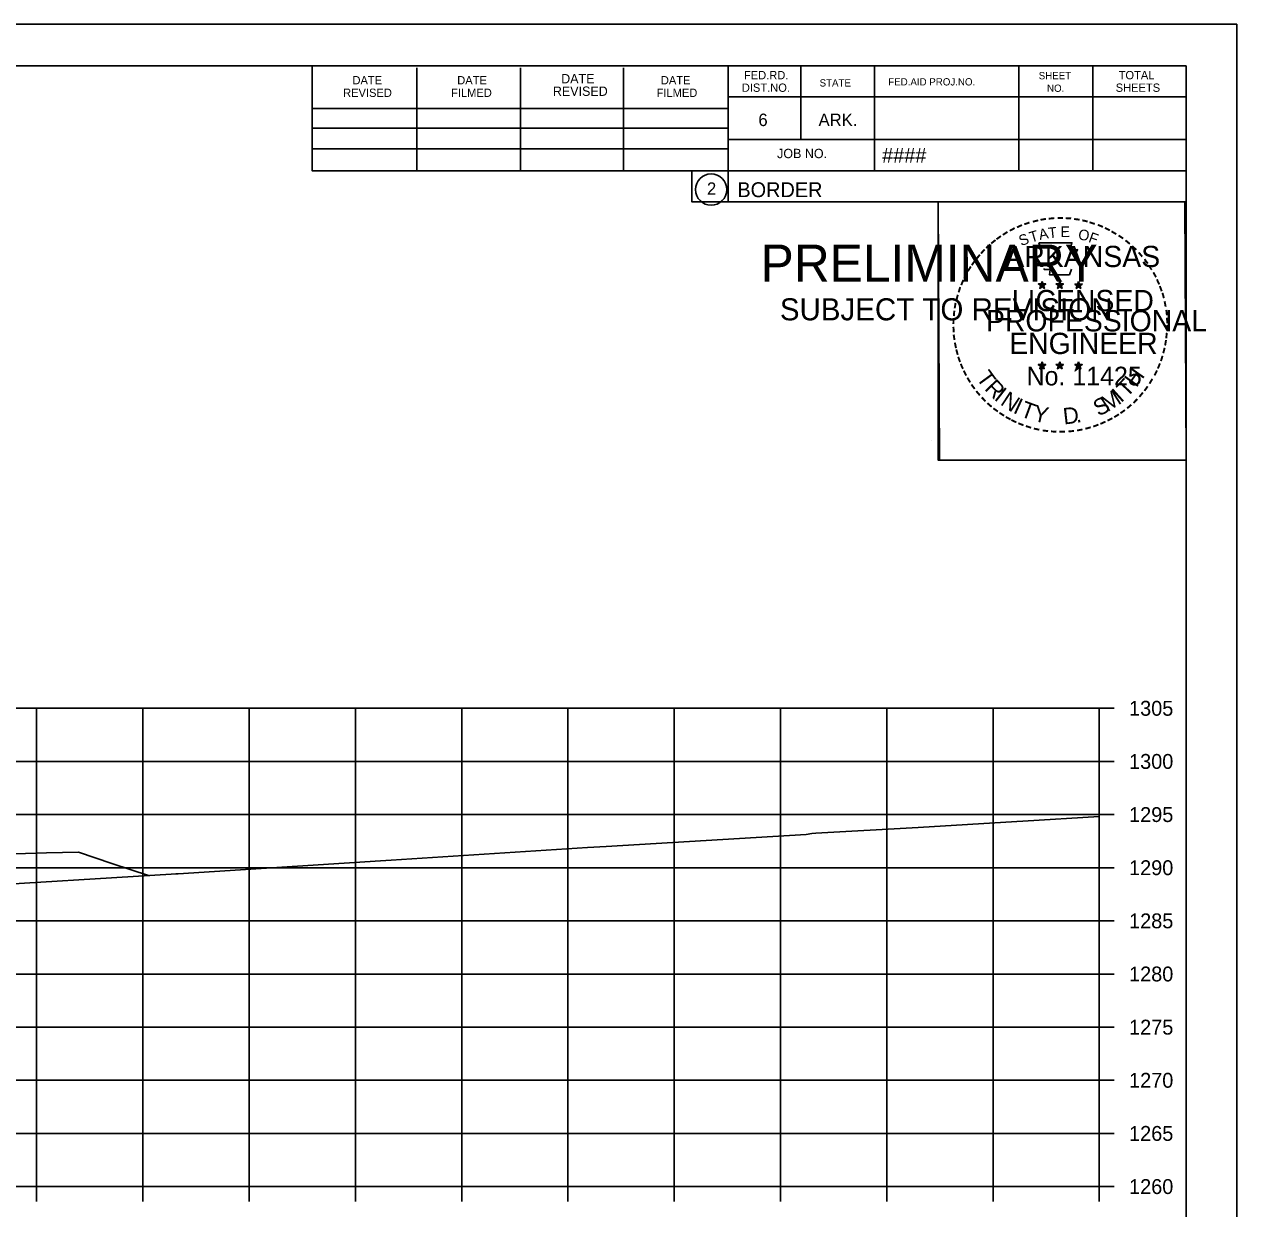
# Model space of a CAD drawing. Extents: x -70 to 701944, y -4 to 666871.
# Drawn here: x 679932.8 to 680046.9, y 652144.2 to 652255.7 of the extents above; entities that cross this region are included whole.
import ezdxf

# ---------------------------------------------------------------- set-up
doc = ezdxf.new("R2010")
doc.units = 0
for name, color, linetype in [('R_Axis', 7, 'Continuous'), ('R_Axis Annot', 7, 'Continuous'), ('R_Border', 7, 'Continuous'), ('R_Border PE', 7, 'Continuous'), ('R_Border Prem', 7, 'Continuous'), ('R_Exist Surface', 7, 'Continuous'), ('R_Fin Surface', 7, 'Continuous'), ('R_Grid', 7, 'Continuous'), ('R_No Plot', 7, 'Continuous')]:
    doc.layers.add(name, color=color, linetype=linetype)

msp = doc.modelspace()

# ---------------------------------------------------------------- linework, layer by layer
at = {"layer": 'R_Axis'}
for p, q in [((680033.94, 652146.3), (680033.94, 652191.3)), ((680035.34, 652191.3), (680033.94, 652191.3)), ((680035.34, 652186.3), (680033.94, 652186.3)), ((680035.34, 652181.3), (680033.94, 652181.3)), ((680035.34, 652176.3), (680033.94, 652176.3)), ((680035.34, 652171.3), (680033.94, 652171.3)), ((680035.34, 652166.3), (680033.94, 652166.3)), ((680035.34, 652161.3), (680033.94, 652161.3)), ((680035.34, 652156.3), (680033.94, 652156.3)), ((680035.34, 652151.3), (680033.94, 652151.3)), ((679733.94, 652146.3), (680033.94, 652146.3)), ((679933.94, 652144.9), (679933.94, 652146.3)), ((679943.94, 652144.9), (679943.94, 652146.3)), ((679953.94, 652144.9), (679953.94, 652146.3)), ((679963.94, 652144.9), (679963.94, 652146.3)), ((679973.94, 652144.9), (679973.94, 652146.3)), ((679983.94, 652144.9), (679983.94, 652146.3)), ((679993.94, 652144.9), (679993.94, 652146.3)), ((680003.94, 652144.9), (680003.94, 652146.3)), ((680013.94, 652144.9), (680013.94, 652146.3)), ((680023.94, 652144.9), (680023.94, 652146.3)), ((680033.94, 652144.9), (680033.94, 652146.3)), ((680035.34, 652146.3), (680033.94, 652146.3))]:
    msp.add_line(p, q, dxfattribs=at)
at = {"layer": 'R_Border'}
for p, q in [((679725.94, 652251.76), (680042.12, 652251.76)), ((679959.86, 652241.88), (679959.86, 652251.76)), ((679999.02, 652251.76), (679999.02, 652238.96)), ((680005.86, 652251.76), (680005.86, 652244.82)), ((680012.8, 652251.76), (680012.8, 652241.88)), ((680026.38, 652251.76), (680026.38, 652241.88)), ((680033.32, 652251.76), (680033.32, 652241.88)), ((680042.12, 652046.3), (680042.12, 652251.76)), ((679969.72, 652241.88), (679969.72, 652251.56)), ((679979.48, 652241.88), (679979.48, 652251.56)), ((679989.16, 652241.88), (679989.16, 652251.56)), ((680042.12, 652248.82), (679999.02, 652248.82)), ((680042.12, 652248.84), (680042.12, 652248.84)), ((679959.86, 652247.74), (679999.02, 652247.74)), ((679959.86, 652245.88), (679999.02, 652245.88)), ((680042.12, 652244.82), (679999.02, 652244.82)), ((680001.98, 652244.82), (680042.12, 652244.82)), ((679959.86, 652241.88), (679959.86, 652243.94)), ((679959.86, 652243.94), (679999.02, 652243.94)), ((680042.12, 652241.88), (679959.86, 652241.88)), ((679999.02, 652238.96), (680042.12, 652238.96))]:
    msp.add_line(p, q, dxfattribs=at)
msp.add_circle((679997.41, 652240.1), 1.47, dxfattribs=at)
at = {"layer": 'R_Border PE'}
for p, q in [((680028.21, 652231.22), (680028.55, 652231.11)), ((680028.21, 652231.22), (680028.46, 652231.17)), ((680028.21, 652231.22), (680028.44, 652231.1)), ((680028.34, 652230.81), (680028.55, 652231.11)), ((680028.55, 652231.47), (680028.51, 652231.22)), ((680028.55, 652231.11), (680028.55, 652231.47)), ((680028.55, 652231.47), (680028.6, 652231.22)), ((680028.9, 652231.22), (680028.55, 652231.11)), ((680028.77, 652230.81), (680028.55, 652231.11)), ((680028.9, 652231.22), (680028.62, 652231.17)), ((680028.77, 652230.81), (680028.63, 652231.1)), ((680028.9, 652231.22), (680028.7, 652231.12)), ((680029.88, 652231.22), (680030.22, 652231.11)), ((680029.88, 652231.22), (680030.13, 652231.17)), ((680029.88, 652231.22), (680030.11, 652231.1)), ((680030.01, 652230.81), (680030.22, 652231.11)), ((680030.22, 652231.47), (680030.18, 652231.22)), ((680030.22, 652231.11), (680030.22, 652231.47)), ((680030.22, 652231.47), (680030.27, 652231.22)), ((680030.57, 652231.22), (680030.22, 652231.11)), ((680030.44, 652230.81), (680030.22, 652231.11)), ((680030.57, 652231.22), (680030.29, 652231.17)), ((680030.44, 652230.81), (680030.3, 652231.1)), ((680030.57, 652231.22), (680030.37, 652231.12)), ((680031.64, 652231.21), (680031.99, 652231.1)), ((680031.64, 652231.21), (680031.89, 652231.16)), ((680031.64, 652231.21), (680031.88, 652231.08)), ((680031.77, 652230.8), (680031.99, 652231.1)), ((680031.99, 652231.46), (680031.95, 652231.21)), ((680031.99, 652231.1), (680031.99, 652231.46)), ((680031.99, 652231.46), (680032.04, 652231.21)), ((680032.34, 652231.21), (680031.99, 652231.1)), ((680032.2, 652230.8), (680031.99, 652231.1)), ((680032.34, 652231.21), (680032.05, 652231.16)), ((680032.2, 652230.8), (680032.06, 652231.09)), ((680032.34, 652231.21), (680032.13, 652231.1)), ((680028.34, 652230.81), (680028.46, 652231.05)), ((680028.34, 652230.81), (680028.55, 652231.03)), ((680028.77, 652230.81), (680028.55, 652231.02)), ((680030.01, 652230.81), (680030.13, 652231.05)), ((680030.01, 652230.81), (680030.22, 652231.03)), ((680030.44, 652230.81), (680030.22, 652231.02)), ((680031.77, 652230.8), (680031.9, 652231.04)), ((680031.77, 652230.8), (680031.99, 652231.02)), ((680032.2, 652230.8), (680031.99, 652231.01)), ((680028.2, 652223.65), (680028.55, 652223.53)), ((680028.2, 652223.65), (680028.45, 652223.6)), ((680028.2, 652223.65), (680028.44, 652223.52)), ((680028.33, 652223.24), (680028.55, 652223.53)), ((680028.33, 652223.24), (680028.46, 652223.48)), ((680028.33, 652223.24), (680028.55, 652223.45)), ((680028.55, 652223.9), (680028.51, 652223.65)), ((680028.55, 652223.53), (680028.55, 652223.9)), ((680028.55, 652223.9), (680028.6, 652223.65)), ((680028.9, 652223.65), (680028.55, 652223.53)), ((680028.76, 652223.24), (680028.55, 652223.53)), ((680028.76, 652223.24), (680028.55, 652223.45)), ((680028.9, 652223.65), (680028.61, 652223.6)), ((680028.76, 652223.24), (680028.63, 652223.53)), ((680028.9, 652223.65), (680028.69, 652223.54)), ((680029.87, 652223.65), (680030.22, 652223.53)), ((680029.87, 652223.65), (680030.12, 652223.6)), ((680029.87, 652223.65), (680030.11, 652223.52)), ((680030, 652223.24), (680030.22, 652223.53)), ((680030, 652223.24), (680030.13, 652223.48)), ((680030, 652223.24), (680030.22, 652223.45)), ((680030.22, 652223.9), (680030.18, 652223.65)), ((680030.22, 652223.53), (680030.22, 652223.9)), ((680030.22, 652223.9), (680030.27, 652223.65)), ((680030.57, 652223.65), (680030.22, 652223.53)), ((680030.43, 652223.24), (680030.22, 652223.53)), ((680030.43, 652223.24), (680030.22, 652223.45)), ((680030.57, 652223.65), (680030.28, 652223.6)), ((680030.43, 652223.24), (680030.3, 652223.53)), ((680030.57, 652223.65), (680030.36, 652223.54)), ((680031.64, 652223.64), (680031.99, 652223.52)), ((680031.64, 652223.64), (680031.89, 652223.59)), ((680031.64, 652223.64), (680031.87, 652223.51)), ((680031.77, 652223.23), (680031.99, 652223.52)), ((680031.77, 652223.23), (680031.9, 652223.47)), ((680031.77, 652223.23), (680031.98, 652223.44)), ((680031.99, 652223.89), (680031.95, 652223.64)), ((680032.2, 652223.23), (680031.98, 652223.44)), ((680031.99, 652223.52), (680031.99, 652223.89)), ((680031.99, 652223.89), (680032.04, 652223.64)), ((680032.33, 652223.64), (680031.99, 652223.52)), ((680032.2, 652223.23), (680031.99, 652223.52)), ((680032.33, 652223.64), (680032.05, 652223.59)), ((680032.2, 652223.23), (680032.06, 652223.52)), ((680032.33, 652223.64), (680032.13, 652223.53))]:
    msp.add_line(p, q, dxfattribs=at)
for points in [[(680028.25, 652235.1), (680028.52, 652234.27)], [(680031.76, 652234.17), (680031.9, 652234.46), (680031.21, 652234.43), (680031.36, 652235.1), (680028.25, 652235.1)], [(680028.74, 652232.67), (680028.74, 652232.59), (680029.3, 652232.57), (680029.25, 652232.09), (680031.12, 652232.09), (680031.32, 652232.63)], [(680028.55, 652231.47), (680028.77, 652230.81), (680028.21, 652231.22), (680028.9, 652231.22), (680028.34, 652230.81), (680028.55, 652231.47)], [(680030.22, 652231.47), (680030.44, 652230.81), (680029.88, 652231.22), (680030.57, 652231.22), (680030.01, 652230.81), (680030.22, 652231.47)], [(680031.99, 652231.46), (680032.2, 652230.8), (680031.64, 652231.21), (680032.34, 652231.21), (680031.77, 652230.8), (680031.99, 652231.46)], [(680028.55, 652223.9), (680028.76, 652223.24), (680028.2, 652223.65), (680028.9, 652223.65), (680028.33, 652223.24), (680028.55, 652223.9)], [(680030.22, 652223.9), (680030.43, 652223.24), (680029.87, 652223.65), (680030.57, 652223.65), (680030, 652223.24), (680030.22, 652223.9)], [(680031.99, 652223.89), (680032.2, 652223.23), (680031.64, 652223.64), (680032.33, 652223.64), (680031.77, 652223.23), (680031.99, 652223.89)]]:
    msp.add_lwpolyline(points, dxfattribs=at)
for centre, radius in [((680028.55, 652231.11), 0.172), ((680028.55, 652231.11), 0.145), ((680028.55, 652231.11), 0.116), ((680028.55, 652231.11), 0.0991), ((680028.55, 652231.11), 0.0747), ((680028.55, 652231.11), 0.0495), ((680028.55, 652231.11), 0.0296), ((680030.22, 652231.11), 0.172), ((680030.22, 652231.11), 0.145), ((680030.22, 652231.11), 0.116), ((680030.22, 652231.11), 0.0991), ((680030.22, 652231.11), 0.0747), ((680030.22, 652231.11), 0.0495), ((680030.22, 652231.11), 0.0296), ((680031.99, 652231.09), 0.172), ((680031.99, 652231.09), 0.145), ((680031.99, 652231.09), 0.116), ((680031.99, 652231.09), 0.0991), ((680031.99, 652231.09), 0.0747), ((680031.99, 652231.09), 0.0495), ((680031.99, 652231.09), 0.0296), ((680028.55, 652223.53), 0.172), ((680028.55, 652223.53), 0.145), ((680028.55, 652223.53), 0.116), ((680028.55, 652223.53), 0.0991), ((680028.55, 652223.53), 0.0747), ((680028.55, 652223.53), 0.0495), ((680028.55, 652223.53), 0.0296), ((680030.22, 652223.53), 0.172), ((680030.22, 652223.53), 0.145), ((680030.22, 652223.53), 0.116), ((680030.22, 652223.53), 0.0991), ((680030.22, 652223.53), 0.0747), ((680030.22, 652223.53), 0.0495), ((680030.22, 652223.53), 0.0296), ((680031.99, 652223.52), 0.172), ((680031.99, 652223.52), 0.145), ((680031.99, 652223.52), 0.116), ((680031.99, 652223.52), 0.0991), ((680031.99, 652223.52), 0.0747), ((680031.99, 652223.52), 0.0495), ((680031.99, 652223.52), 0.0296)]:
    msp.add_circle(centre, radius, dxfattribs=at)
at = {"layer": 'R_Exist Surface'}
msp.add_lwpolyline([(679927.15, 652174.5), (679946.6, 652175.7), (679947.04, 652175.72), (679947.27, 652175.73), (679966.31, 652176.96), (679967.3, 652177.01), (679985.77, 652178.19), (679987.54, 652178.29), (680006.36, 652179.44), (680006.89, 652179.53), (680007.28, 652179.55), (680016.91, 652180.09), (680026.18, 652180.64), (680026.74, 652180.68), (680033.94, 652181.12)], dxfattribs=at)
at = {"layer": 'R_Fin Surface'}
msp.add_lwpolyline([(679929.88, 652177.59), (679932.88, 652177.65), (679934.88, 652177.69), (679937.88, 652177.75), (679941.01, 652176.71), (679944.56, 652175.53)], dxfattribs=at)
at = {"layer": 'R_Grid'}
for p, q in [((679733.94, 652191.3), (680033.94, 652191.3)), ((679933.94, 652146.3), (679933.94, 652191.3)), ((679943.94, 652146.3), (679943.94, 652191.3)), ((679953.94, 652146.3), (679953.94, 652191.3)), ((679963.94, 652146.3), (679963.94, 652191.3)), ((679973.94, 652146.3), (679973.94, 652191.3)), ((679983.94, 652146.3), (679983.94, 652191.3)), ((679993.94, 652146.3), (679993.94, 652191.3)), ((680003.94, 652146.3), (680003.94, 652191.3)), ((680013.94, 652146.3), (680013.94, 652191.3)), ((680023.94, 652146.3), (680023.94, 652191.3)), ((680033.94, 652146.3), (680033.94, 652191.3)), ((679733.94, 652186.3), (680033.94, 652186.3)), ((679733.94, 652181.3), (680033.94, 652181.3)), ((679733.94, 652176.3), (680033.94, 652176.3)), ((679733.94, 652171.3), (680033.94, 652171.3)), ((679733.94, 652166.3), (680033.94, 652166.3)), ((679733.94, 652161.3), (680033.94, 652161.3)), ((679733.94, 652156.3), (680033.94, 652156.3)), ((679733.94, 652151.3), (680033.94, 652151.3)), ((679733.94, 652146.3), (680033.94, 652146.3))]:
    msp.add_line(p, q, dxfattribs=at)
at = {"layer": 'R_No Plot'}
for p, q in [((679713.54, 652255.66), (680046.87, 652255.66)), ((680018.16, 652216.51), (680018.16, 652216.51))]:
    msp.add_line(p, q, dxfattribs=at)
for points in [[(679713.53, 652255.66), (680046.87, 652255.66), (680046.87, 652042.32), (679713.53, 652042.32)], [(679959.86, 652251.76), (679959.86, 652241.88), (679995.59, 652241.88), (679995.59, 652238.96), (680018.79, 652238.96), (680018.79, 652214.63), (680042.12, 652214.63), (680042.12, 652046.3), (679725.94, 652046.3), (679725.94, 652251.76)], [(680018.79, 652238.96), (680042, 652238.96), (680042.12, 652214.63), (680018.91, 652214.63)]]:
    msp.add_lwpolyline(points, close=True, dxfattribs=at)

# ---------------------------------------------------------------- texts
at = {"layer": 'R_Axis Annot'}
for s, p in [('1305', (680036.74, 652190.6)), ('1300', (680036.74, 652185.6)), ('1295', (680036.74, 652180.6)), ('1290', (680036.74, 652175.6)), ('1285', (680036.74, 652170.6)), ('1280', (680036.74, 652165.6)), ('1275', (680036.74, 652160.6)), ('1270', (680036.74, 652155.6)), ('1265', (680036.74, 652150.6)), ('1260', (680036.74, 652145.6))]:
    msp.add_text(s, height=1.4, dxfattribs=at).set_placement(p)
at = {"layer": 'R_Border'}
for s, height, p in [('DATE', 0.782, (679963.66, 652250)), ('DATE', 0.782, (679973.52, 652250)), ('DATE', 0.879, (679983.3, 652250.1)), ('DATE', 0.782, (679992.68, 652250)), ('FED.RD.', 0.782, (680000.5, 652250.48)), ('STATE', 0.684, (680007.62, 652249.8)), ('FED.AID PROJ.NO.', 0.684, (680014.08, 652249.9)), ('SHEET', 0.684, (680028.24, 652250.48)), ('TOTAL', 0.782, (680035.76, 652250.48)), ('REVISED', 0.782, (679962.78, 652248.82)), ('FILMED', 0.782, (679972.94, 652248.82)), ('REVISED', 0.879, (679982.52, 652248.92)), ('FILMED', 0.782, (679992.28, 652248.82)), ('DIST.NO.', 0.782, (680000.3, 652249.3)), ('NO.', 0.684, (680029.02, 652249.3)), ('SHEETS', 0.782, (680035.48, 652249.3)), ('6', 1.17, (680001.86, 652246.08)), ('ARK.', 1.172, (680007.52, 652246.08)), ('JOB NO.', 0.879, (680003.62, 652243.06)), ('####', 1.4, (680013.5, 652242.62)), ('2', 1.17, (679997.02, 652239.61)), ('BORDER', 1.4, (679999.88, 652239.39))]:
    msp.add_text(s, height=height, rotation=360, dxfattribs=at).set_placement(p)
at = {"layer": 'R_Border PE'}
for s, height, rotation, p in [('-', 1.6, 24.3072, (680026.36, 652235.95)), ('-', 1.6, 19.1761, (680026.99, 652236.22)), ('-', 1.6, 13.6301, (680027.74, 652236.46)), ('-', 1.6, 10.2193, (680028.42, 652236.63)), ('-', 1.6, 5.8968, (680029.15, 652236.74)), ('-', 1.6, 0.1862, (680029.92, 652236.81)), ('-', 1.6, 357.743, (680030.65, 652236.8)), ('-', 1.6, 352.1617, (680031.39, 652236.74)), ('-', 1.6, 347.2049, (680032.11, 652236.63)), ('-', 1.6, 342.3362, (680032.74, 652236.47)), ('-', 1.6, 337.8551, (680033.48, 652236.25)), ('-', 1.6, 36.2317, (680024.55, 652234.87)), ('-', 1.6, 34.0636, (680025.13, 652235.27)), ('-', 1.6, 28.7918, (680025.73, 652235.64)), ('S', 1, 21.594, (680026.6, 652234.77)), ('T', 1, 16.4036, (680027.52, 652235.11)), ('A', 1, 11.2132, (680028.34, 652235.36)), ('T', 1, 6.0228, (680029.19, 652235.52)), ('E', 1, 0.8323, (680030.3, 652235.63)), ('O', 1, 350.4515, (680031.9, 652235.42)), ('F', 1, 340.0707, (680032.85, 652235.19)), ('-', 1.6, 334.1211, (680034.11, 652235.98)), ('-', 1.6, 329.6409, (680034.69, 652235.69)), ('-', 1.6, 325.8627, (680035.33, 652235.33)), ('-', 1.6, 48.423, (680023.2, 652233.6)), ('-', 1.6, 42.9622, (680023.64, 652234.08)), ('-', 1.6, 38.9507, (680024.08, 652234.49)), ('ARKANSAS', 2, 360, (680025.1, 652232.81)), ('-', 1.6, 320.5297, (680035.94, 652234.91)), ('-', 1.6, 315.5786, (680036.54, 652234.42)), ('-', 1.6, 54.2325, (680022.38, 652232.55)), ('-', 1.6, 50.6142, (680022.79, 652233.11)), ('-', 1.6, 309.8797, (680037.11, 652233.87)), ('-', 1.6, 306.6522, (680037.64, 652233.27)), ('-', 1.6, 62.8713, (680021.74, 652231.41)), ('-', 1.6, 58.0706, (680022.05, 652232.02)), ('-', 1.4, 303.6753, (680038.12, 652232.7)), ('-', 1.6, 299.6684, (680038.44, 652232.09)), ('-', 1.6, 67.7743, (680021.48, 652230.79)), ('DWB', 0.01, 360, (680028.54, 652231.1)), ('DWB', 0.01, 360, (680030.21, 652231.1)), ('DWB', 0.01, 360, (680031.98, 652231.09)), ('-', 1.6, 294.6628, (680038.76, 652231.48)), ('-', 1.6, 75.461, (680021.07, 652229.45)), ('-', 1.6, 72.3945, (680021.26, 652230.16)), ('LICENSED', 2, 360, (680025.7, 652228.66)), ('-', 1.6, 290.5728, (680039.02, 652230.9)), ('-', 1.6, 285.1233, (680039.26, 652230.32)), ('-', 1.6, 81.2013, (680020.93, 652228.74)), ('-', 1.6, 280.5493, (680039.46, 652229.58)), ('-', 1.6, 89.0622, (680020.83, 652227.35)), ('-', 1.6, 85.1863, (680020.86, 652228.05)), ('PROFESSIONAL', 2, 360, (680023.27, 652226.76)), ('-', 1.6, 276.5962, (680039.62, 652228.81)), ('-', 1.6, 274.3301, (680039.68, 652228.09)), ('-', 1.6, 94.1959, (680020.87, 652226.62)), ('ENGINEER', 2, 360, (680025.46, 652224.63)), ('-', 1.6, 263.5172, (680039.69, 652226.79)), ('-', 1.6, 269.9407, (680039.71, 652227.46)), ('-', 1.6, 98.9479, (680020.94, 652225.95)), ('-', 1.6, 101.7149, (680021.08, 652225.22)), ('-', 1.6, 260.9953, (680039.62, 652226.14)), ('-', 1.6, 105.4578, (680021.24, 652224.63)), ('-', 1.6, 109.0874, (680021.45, 652223.99)), ('-', 1.6, 252.8681, (680039.33, 652224.74)), ('-', 1.6, 255.7626, (680039.51, 652225.46)), ('-', 1.6, 114.0643, (680021.71, 652223.4)), ('-', 1.6, 115.7289, (680022.01, 652222.78)), ('T', 1.54, 306.0406, (680022.31, 652222.37)), ('No. 11425', 1.757, 360, (680027.09, 652221.68)), ('DWB', 0.01, 360, (680028.54, 652223.53)), ('DWB', 0.01, 360, (680030.21, 652223.53)), ('DWB', 0.01, 360, (680031.97, 652223.52)), ('H', 1.54, 54.6088, (680037.43, 652221.41)), ('-', 1.6, 244.6197, (680038.85, 652223.44)), ('-', 1.6, 247.8887, (680039.11, 652224.07)), ('-', 1.6, 120.4471, (680022.37, 652222.19)), ('R', 1.54, 314.005, (680023.07, 652221.33)), ('T', 1.54, 46.6444, (680036.54, 652220.47)), ('-', 1.6, 239.0712, (680038.45, 652222.69)), ('-', 1.6, 125.8934, (680022.77, 652221.63)), ('-', 1.6, 130.7181, (680023.23, 652221.08)), ('I', 1.54, 321.9694, (680023.97, 652220.39)), ('N', 1.54, 326.5002, (680024.54, 652219.92)), ('M', 1.54, 32.6563, (680034.7, 652219.14)), ('I', 1.54, 42.1136, (680035.98, 652219.99)), ('-', 1.6, 231.2538, (680037.62, 652221.47)), ('-', 1.6, 233.8452, (680038.05, 652222.03)), ('-', 1.6, 134.2238, (680023.75, 652220.54)), ('-', 1.6, 138.9338, (680024.28, 652220.07)), ('I', 1.54, 335.3603, (680025.75, 652219.14)), ('T', 1.54, 339.8912, (680026.41, 652218.81)), ('Y', 1.54, 347.8556, (680027.63, 652218.36)), ('S', 1.54, 26.9312, (680033.86, 652218.73)), ('-', 1.6, 221.0851, (680036.62, 652220.39)), ('-', 1.6, 225.7653, (680037.14, 652220.9)), ('-', 1.6, 144.6463, (680024.83, 652219.67)), ('-', 1.6, 148.0898, (680025.39, 652219.3)), ('-', 1.6, 151.5704, (680025.97, 652218.97)), ('D', 1.54, 6.3969, (680030.61, 652218)), ('-', 1.6, 207.3568, (680034.98, 652219.19)), ('-', 1.6, 212.2491, (680035.54, 652219.54)), ('-', 1.6, 215.7363, (680036.07, 652219.92)), ('-', 1.6, 154.6002, (680026.49, 652218.72)), ('-', 1.6, 158.5612, (680027.12, 652218.47)), ('-', 1.6, 162.7983, (680027.8, 652218.26)), ('-', 1.6, 167.5555, (680028.52, 652218.09)), ('-', 1.6, 173.1155, (680029.29, 652217.98)), ('-', 1.6, 176.5183, (680030.04, 652217.93)), ('-', 1.6, 181.5918, (680030.78, 652217.95)), ('-', 1.6, 185.8167, (680031.59, 652218.02)), ('-', 1.6, 191.2858, (680032.33, 652218.16)), ('.', 1.54, 13.7642, (680031.8, 652218.13)), ('-', 1.6, 195.4743, (680033.06, 652218.36)), ('-', 1.6, 200.7184, (680033.73, 652218.6)), ('-', 1.6, 204.2516, (680034.35, 652218.87))]:
    msp.add_text(s, height=height, rotation=rotation, dxfattribs=at).set_placement(p)
at = {"layer": 'R_Border Prem'}
for s, height, p in [('PRELIMINARY', 3.5, (680002.07, 652231.43)), ('DWB', 0.01, (680002.82, 652233.28)), ('SUBJECT TO REVISION', 2.0751, (680003.88, 652227.8))]:
    msp.add_text(s, height=height, rotation=360, dxfattribs=at).set_placement(p)

doc.saveas('drawing.dxf')
